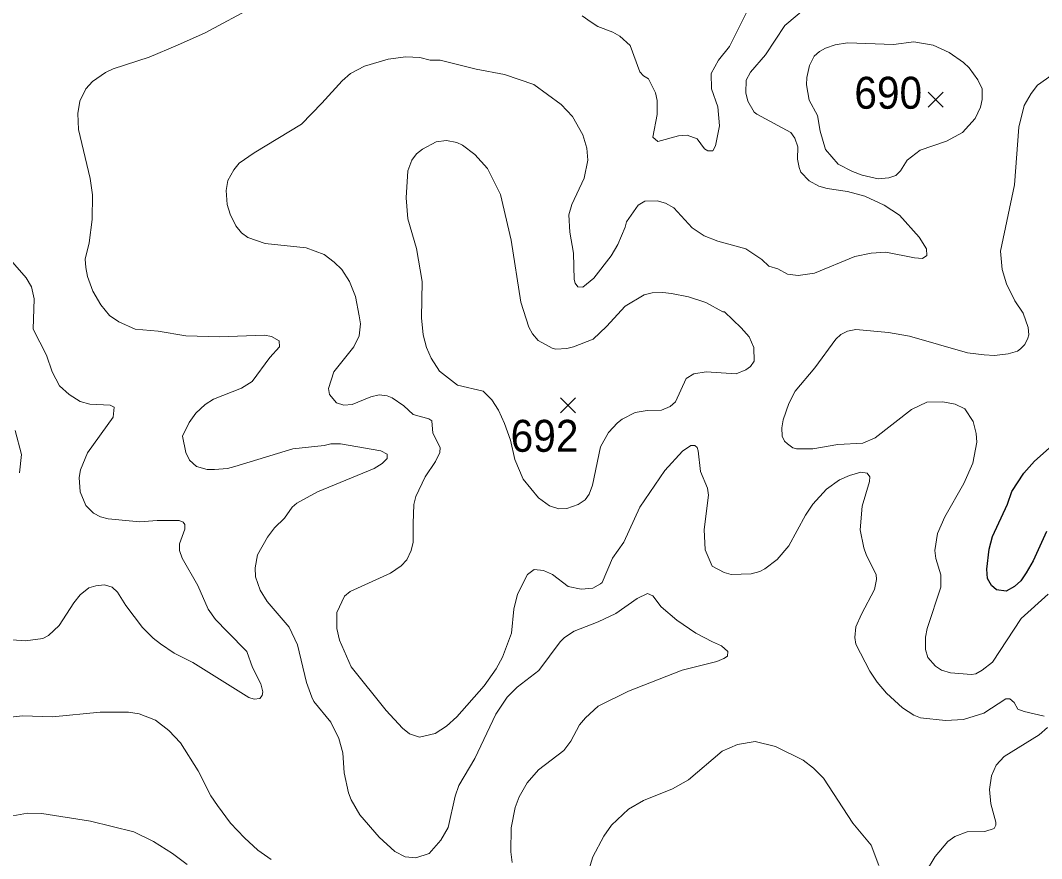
# Model space of a CAD drawing. Extents: x 294.2 to 320.3, y 7482.7 to 7510.7.
# Drawn here: x 301.736 to 304.291, y 7499.438 to 7501.537 of the extents above; entities that cross this region are included whole.
import ezdxf
from ezdxf.enums import TextEntityAlignment as Align

# ---------------------------------------------------------------- set-up
doc = ezdxf.new("R2010")
doc.units = 0
doc.header["$LTSCALE"] = 0.032
for name, color, linetype, lineweight in [('1', 7, 'Continuous', 25), ('2', 7, 'Continuous', 13), ('21', 7, 'Continuous', 25)]:
    doc.layers.add(name, color=color, linetype=linetype, lineweight=lineweight)
doc.layers.add('61', color=7, linetype='Continuous')

msp = doc.modelspace()

# ---------------------------------------------------------------- linework, layer by layer
at = {"layer": '1'}
msp.add_lwpolyline([(304.3035, 7500.2568), (304.2701, 7500.1837), (304.2528, 7500.1538), (304.2394, 7500.1334), (304.2237, 7500.1192), (304.2025, 7500.1074), (304.1789, 7500.1106), (304.1663, 7500.1216), (304.1557, 7500.1389), (304.1541, 7500.1625), (304.1604, 7500.2128), (304.169, 7500.2443), (304.2064, 7500.3253), (304.2166, 7500.3567), (304.2469, 7500.4031), (304.2736, 7500.4329), (304.3255, 7500.4793)], dxfattribs=at)
at = {"layer": '2'}
for points in [[(302.2531, 7501.0754), (302.2506, 7501.1111), (302.2551, 7501.1354), (302.2697, 7501.1622), (302.2838, 7501.1788), (302.3208, 7501.205), (302.4396, 7501.2771), (302.4907, 7501.3294), (302.5411, 7501.3856), (302.5622, 7501.4035), (302.5974, 7501.4219), (302.6565, 7501.4392), (302.7007, 7501.4456), (302.7357, 7501.4439), (302.761, 7501.4373), (302.7863, 7501.4367), (302.8763, 7501.4144), (302.9478, 7501.4016), (303.0206, 7501.376), (303.0889, 7501.3263), (303.1176, 7501.2963), (303.1432, 7501.2503), (303.1534, 7501.2171), (303.1559, 7501.1865), (303.147, 7501.1418), (303.1158, 7501.0754), (303.1087, 7501.0498), (303.1112, 7501.0064), (303.1202, 7500.9541), (303.1215, 7500.8877), (303.124, 7500.8787), (303.1311, 7500.8697), (303.1432, 7500.8691), (303.1713, 7500.8915), (303.2147, 7500.947), (303.2307, 7500.9758), (303.2492, 7501.0192), (303.253, 7501.0319), (303.2817, 7501.0741), (303.299, 7501.0843), (303.3296, 7501.0849), (303.3501, 7501.0792), (303.3711, 7501.0671), (303.4171, 7501.0172), (303.4471, 7500.9974), (303.4816, 7500.9841), (303.5512, 7500.9649), (303.5914, 7500.9381), (303.6093, 7500.9215), (303.6316, 7500.9144), (303.6553, 7500.9011), (303.6821, 7500.8978), (303.723, 7500.9036), (303.8238, 7500.9451), (303.8646, 7500.9537), (303.9017, 7500.956), (303.9732, 7500.9419), (303.9937, 7500.9406), (304.0045, 7500.9476), (304.0032, 7500.9643), (303.9847, 7500.9936), (303.9355, 7501.0492), (303.8979, 7501.0741), (303.8493, 7501.0964), (303.806, 7501.1079), (303.7549, 7501.1156), (303.7344, 7501.122), (303.7102, 7501.1353), (303.6891, 7501.157), (303.6846, 7501.1686), (303.6808, 7501.189), (303.6814, 7501.2197), (303.6738, 7501.2414), (303.6636, 7501.256), (303.5786, 7501.302), (303.5722, 7501.3071), (303.5563, 7501.3346), (303.5512, 7501.355), (303.5525, 7501.3869), (303.5633, 7501.4074), (303.6003, 7501.4501), (303.6489, 7501.5236), (303.7778, 7501.6321)], [(302.8239, 7499.5941), (302.8061, 7499.5162), (302.7882, 7499.4843), (302.7589, 7499.451), (302.7256, 7499.4395), (302.6988, 7499.4421), (302.6732, 7499.4555), (302.6337, 7499.4919), (302.5858, 7499.5475), (302.5641, 7499.5852), (302.557, 7499.603), (302.5462, 7499.6528), (302.543, 7499.7026), (302.5328, 7499.7384), (302.513, 7499.7799), (302.4702, 7499.8316), (302.4651, 7499.8418), (302.4523, 7499.8789), (302.4294, 7499.9734), (302.4089, 7500.0174), (302.3534, 7500.0819), (302.3361, 7500.11), (302.3246, 7500.1432), (302.3234, 7500.1662), (302.3297, 7500.1987), (302.3547, 7500.2428), (302.3719, 7500.2658), (302.3968, 7500.29), (302.416, 7500.3181), (302.4275, 7500.3277), (302.4792, 7500.3564), (302.6209, 7500.4145), (302.6413, 7500.4273), (302.6535, 7500.44), (302.6535, 7500.4503), (302.6382, 7500.4592), (302.5367, 7500.4764), (302.5124, 7500.4764), (302.4958, 7500.4726), (302.4179, 7500.4643), (302.2723, 7500.4196), (302.2545, 7500.4151), (302.2213, 7500.4126), (302.2034, 7500.412), (302.1766, 7500.4196), (302.1593, 7500.4356), (302.1497, 7500.4548), (302.142, 7500.4956), (302.158, 7500.5301), (302.1752, 7500.5531), (302.1983, 7500.5748), (302.2193, 7500.5882), (302.2896, 7500.6156), (302.3163, 7500.6329), (302.3598, 7500.6923), (302.3847, 7500.7197), (302.3834, 7500.7344), (302.3643, 7500.7453), (302.3464, 7500.7484), (302.234, 7500.7446), (302.1497, 7500.7471), (302.0808, 7500.7587), (302.0233, 7500.7637), (301.9825, 7500.7816), (301.9588, 7500.7976), (301.9371, 7500.8244), (301.9173, 7500.8583), (301.9039, 7500.8953), (301.8994, 7500.9183), (301.8981, 7500.9387), (301.9078, 7500.9796), (301.9154, 7501.0383), (301.9167, 7501.0996), (301.9103, 7501.1405), (301.8815, 7501.2631), (301.8797, 7501.3039), (301.8848, 7501.3346), (301.8994, 7501.3652), (301.916, 7501.3837), (301.9486, 7501.4061), (301.9684, 7501.4157), (302.0578, 7501.445), (302.1293, 7501.4744), (302.1983, 7501.5057), (302.3227, 7501.5721)], [(303.1419, 7501.5484), (303.1643, 7501.5319), (303.1809, 7501.5216), (303.2186, 7501.5076), (303.2364, 7501.4974), (303.2619, 7501.4737), (303.2862, 7501.408), (303.2951, 7501.3978), (303.3079, 7501.3901), (303.3252, 7501.355), (303.3296, 7501.3365), (303.3296, 7501.3014), (303.3188, 7501.2439), (303.3309, 7501.2337), (303.3825, 7501.2476), (303.4047, 7501.2497), (303.4292, 7501.24), (303.4481, 7501.2147), (303.4564, 7501.2099), (303.4686, 7501.2099), (303.4758, 7501.2223), (303.4858, 7501.2728), (303.481, 7501.3205), (303.4656, 7501.3652), (303.465, 7501.4041), (303.4829, 7501.4367), (303.5103, 7501.4712), (303.5563, 7501.5632)], [(304.3177, 7501.4007), (304.2816, 7501.3741), (304.265, 7501.3537), (304.2477, 7501.3237), (304.2344, 7501.2695), (304.2235, 7501.1252), (304.189, 7500.9592), (304.1928, 7500.9132), (304.2037, 7500.8774), (304.2247, 7500.8346), (304.2452, 7500.804), (304.2579, 7500.7676), (304.2599, 7500.7497), (304.2573, 7500.7408), (304.2497, 7500.7255), (304.2388, 7500.714), (304.2312, 7500.7088), (304.2082, 7500.7018)], [(302.4511, 7500.9668), (302.3489, 7500.9783), (302.3055, 7500.993), (302.2895, 7501.0045), (302.2748, 7501.0223), (302.2608, 7501.0511), (302.2531, 7501.0754)], [(303.8615, 7500.3941), (303.8551, 7500.403), (303.8391, 7500.4055), (303.8111, 7500.3973), (303.7855, 7500.3864), (303.7536, 7500.3628), (303.7191, 7500.3251), (303.7006, 7500.2977), (303.6591, 7500.2211), (303.6297, 7500.1872), (303.5991, 7500.1636), (303.5863, 7500.1566), (303.5646, 7500.1508), (303.5148, 7500.1495), (303.4969, 7500.154), (303.4675, 7500.17), (303.4496, 7500.2109), (303.4471, 7500.2619), (303.458, 7500.3475), (303.4554, 7500.3654), (303.4381, 7500.4075), (303.4318, 7500.4586), (303.4299, 7500.4669), (303.4241, 7500.472), (303.4133, 7500.472), (303.3928, 7500.458), (303.3488, 7500.4094), (303.2862, 7500.3181), (303.246, 7500.23), (303.2179, 7500.1904), (303.1917, 7500.1291), (303.1879, 7500.1259), (303.1688, 7500.1151), (303.1394, 7500.1125), (303.1068, 7500.1196), (303.0679, 7500.1489), (303.0449, 7500.1597), (303.0219, 7500.1617), (303.0053, 7500.1489), (302.9797, 7500.0998), (302.9708, 7500.0627), (302.9651, 7500.0027), (302.9421, 7499.9427), (302.9268, 7499.9133), (302.8967, 7499.8705), (302.8278, 7499.7927), (302.8022, 7499.7697), (302.7742, 7499.7511), (302.7346, 7499.7422), (302.7096, 7499.7505), (302.6924, 7499.7645), (302.6515, 7499.8086), (302.5634, 7499.9184), (302.5341, 7499.9848), (302.5277, 7500.0142), (302.5277, 7500.0538), (302.5468, 7500.0947), (302.5609, 7500.1068), (302.6624, 7500.1528), (302.6886, 7500.1712), (302.7033, 7500.1859), (302.7141, 7500.2096), (302.7192, 7500.23), (302.7192, 7500.2773), (302.7205, 7500.3245), (302.7256, 7500.3449), (302.7486, 7500.3935), (302.7748, 7500.4324), (302.7856, 7500.4548), (302.7863, 7500.4669), (302.7677, 7500.5033), (302.7652, 7500.5339), (302.7582, 7500.539), (302.7192, 7500.5499), (302.6956, 7500.5716), (302.6662, 7500.592), (302.6541, 7500.5965), (302.6337, 7500.599), (302.6133, 7500.5939), (302.566, 7500.5748), (302.5456, 7500.5735), (302.527, 7500.5793), (302.5092, 7500.6003), (302.5066, 7500.615), (302.52, 7500.6571), (302.5705, 7500.7191), (302.5839, 7500.7472), (302.5871, 7500.7766), (302.5839, 7500.797), (302.5743, 7500.8455), (302.5596, 7500.8825), (302.5405, 7500.9132), (302.5213, 7500.9317), (302.4964, 7500.9502), (302.4511, 7500.9668)], [(301.6938, 7500.9572), (301.7507, 7500.8921), (301.7635, 7500.8698), (301.7704, 7500.8391), (301.7679, 7500.7638), (301.8011, 7500.6987)], [(303.8264, 7500.7625), (303.806, 7500.7586), (303.7893, 7500.7504), (303.7766, 7500.7382), (303.7242, 7500.6667), (303.6751, 7500.608), (303.6591, 7500.5774), (303.645, 7500.5365), (303.6412, 7500.5161), (303.6425, 7500.4956), (303.6482, 7500.4828), (303.6552, 7500.4765), (303.6693, 7500.4662), (303.6783, 7500.4643), (303.7191, 7500.4643), (303.7817, 7500.4746), (303.8443, 7500.4784), (303.8749, 7500.4912), (303.9662, 7500.562), (304.0039, 7500.5805), (304.0447, 7500.5818), (304.0754, 7500.576), (304.0996, 7500.5639), (304.12, 7500.5327), (304.1277, 7500.502), (304.129, 7500.4803), (304.1194, 7500.428), (304.0965, 7500.3769), (304.0492, 7500.2939), (304.0307, 7500.2517), (304.0243, 7500.2096), (304.0268, 7500.1892), (304.0396, 7500.1483), (304.0396, 7500.1177), (304.0051, 7500.0142), (304.0013, 7499.9925), (304.0013, 7499.9619), (304.0071, 7499.9414), (304.0262, 7499.9197), (304.0409, 7499.9101), (304.0639, 7499.9031), (304.1163, 7499.8986), (304.1265, 7499.9005), (304.1431, 7499.9101), (304.1686, 7499.9299), (304.2407, 7500.0391), (304.3078, 7500.0997)], [(304.2082, 7500.7018), (304.1737, 7500.698), (304.1475, 7500.6993), (304.106, 7500.7044), (303.9605, 7500.7459), (303.9081, 7500.7548), (303.8264, 7500.7625)], [(301.8011, 7500.6987), (301.8151, 7500.6565), (301.8337, 7500.622), (301.8579, 7500.5997), (301.8854, 7500.5824), (301.9097, 7500.576), (301.9608, 7500.5729)], [(301.9608, 7500.5729), (301.9703, 7500.5684), (301.9678, 7500.5429), (301.9039, 7500.4535), (301.8866, 7500.4114), (301.8828, 7500.3922), (301.8854, 7500.3564), (301.8994, 7500.3219), (301.9186, 7500.3028), (301.9365, 7500.2938), (301.9556, 7500.2887), (302.0348, 7500.2811), (302.0782, 7500.2849), (302.1331, 7500.2849), (302.1433, 7500.2805), (302.1478, 7500.2741), (302.1471, 7500.2632), (302.1344, 7500.2262), (302.1344, 7500.2096), (302.1408, 7500.1904), (302.1797, 7500.1221), (302.2059, 7500.0627), (302.2244, 7500.0365), (302.2544, 7500.0059), (302.3029, 7499.9561), (302.317, 7499.9165), (302.3374, 7499.8756), (302.3425, 7499.8559), (302.3413, 7499.8463), (302.3349, 7499.8392), (302.3209, 7499.8374), (302.3074, 7499.8412), (302.1676, 7499.9293), (302.121, 7499.9523), (302.0865, 7499.9759), (302.068, 7499.9899), (302.0418, 7500.0168), (301.9997, 7500.0717), (301.9793, 7500.1049), (301.9658, 7500.1176), (301.9467, 7500.1234), (301.925, 7500.1208), (301.9071, 7500.1163), (301.8854, 7500.0985), (301.8694, 7500.0787), (301.833, 7500.0212), (301.8062, 7499.9963), (301.7922, 7499.9893), (301.7488, 7499.9835), (301.7156, 7499.9855)], [(301.7341, 7500.4037), (301.7385, 7500.4497), (301.7232, 7500.5097)], [(303.8774, 7500.1496), (303.8532, 7500.1968), (303.8468, 7500.216), (303.8378, 7500.2607), (303.8423, 7500.3207), (303.8608, 7500.382), (303.8615, 7500.3941)], [(304.2975, 7499.7946), (304.2478, 7499.806), (304.2324, 7499.8124), (304.2229, 7499.8291), (304.212, 7499.838), (304.2018, 7499.838), (304.1469, 7499.8022), (304.0958, 7499.7863), (304.0511, 7499.7837), (303.9886, 7499.7907), (303.9719, 7499.7971), (303.9432, 7499.8156), (303.903, 7499.852), (303.88, 7499.8801), (303.8615, 7499.907), (303.827, 7499.9746), (303.8238, 7499.9912), (303.827, 7500.018), (303.8404, 7500.05), (303.873, 7500.1113), (303.8781, 7500.1368), (303.8774, 7500.1496)], [(302.9669, 7499.4281), (302.9631, 7499.4549), (302.9644, 7499.5149), (302.974, 7499.566), (302.9842, 7499.5928), (303.004, 7499.6273), (303.0321, 7499.6598), (303.0959, 7499.7084), (303.1132, 7499.732), (303.1355, 7499.7729), (303.1502, 7499.7907), (303.1815, 7499.8195), (303.2581, 7499.8571), (303.3922, 7499.9095), (303.4791, 7499.9318), (303.4963, 7499.9388), (303.5052, 7499.9452), (303.5065, 7499.9568), (303.4905, 7499.9708), (303.4676, 7499.9804), (303.426, 7500.0027), (303.3788, 7500.0353), (303.3392, 7500.0685), (303.3188, 7500.0959), (303.3054, 7500.1017), (303.2798, 7500.0889), (303.2262, 7500.0519), (303.1815, 7500.0308), (303.1215, 7500.0078), (303.0978, 7499.9919), (303.087, 7499.9804), (303.0334, 7499.9089)], [(303.0334, 7499.9089), (302.9791, 7499.8673), (302.9542, 7499.8425), (302.9255, 7499.7997), (302.8731, 7499.6886), (302.8335, 7499.6209), (302.8239, 7499.5941)], [(301.6211, 7499.7824), (301.7411, 7499.7952), (301.8165, 7499.7933), (301.9352, 7499.8048), (302.0067, 7499.8048), (302.0335, 7499.8003), (302.0744, 7499.7843), (302.1076, 7499.7588), (302.1363, 7499.7281), (302.181, 7499.6579), (302.2129, 7499.5954), (302.2289, 7499.5711), (302.2615, 7499.527), (302.2965, 7499.49), (302.3298, 7499.4594), (302.3636, 7499.4357)], [(303.9764, 7499.363), (304.0249, 7499.4434), (304.0569, 7499.4804), (304.0741, 7499.4932), (304.1054, 7499.5047), (304.1495, 7499.5059), (304.1724, 7499.513), (304.1769, 7499.5213), (304.1769, 7499.529), (304.1647, 7499.5749), (304.1609, 7499.6107), (304.166, 7499.6452), (304.1775, 7499.672), (304.1979, 7499.6937), (304.2854, 7499.748), (304.3059, 7499.7665)], [(303.1559, 7499.4013), (303.1681, 7499.4421), (303.1962, 7499.4945), (303.2154, 7499.5213), (303.2581, 7499.5621), (303.2952, 7499.5838), (303.368, 7499.6126), (303.4075, 7499.6349), (303.4918, 7499.7071), (303.5301, 7499.7237), (303.5748, 7499.7314), (303.6259, 7499.7186), (303.6949, 7499.6841), (303.721, 7499.6643), (303.7453, 7499.6394), (303.8194, 7499.5264), (303.8646, 7499.4715), (303.8845, 7499.4204)], [(301.6325, 7499.4798), (301.6619, 7499.5156), (301.6811, 7499.5296), (301.7169, 7499.5449), (301.7539, 7499.5513), (301.7896, 7499.5507), (301.911, 7499.5315)], [(301.911, 7499.5315), (302.0195, 7499.5047), (302.0693, 7499.4811), (302.1165, 7499.4504), (302.1536, 7499.423)]]:
    msp.add_lwpolyline(points, dxfattribs=at)
for points in [[(303.9094, 7501.1423), (303.8826, 7501.1398), (303.8423, 7501.1489), (303.818, 7501.1583), (303.7823, 7501.1769), (303.7504, 7501.2133), (303.7376, 7501.2592), (303.7306, 7501.2988), (303.7101, 7501.3371), (303.7031, 7501.3755), (303.7038, 7501.3933), (303.7108, 7501.424), (303.7223, 7501.447), (303.7357, 7501.4584), (303.751, 7501.4674), (303.7753, 7501.4757), (303.806, 7501.4808), (303.9209, 7501.4763), (303.972, 7501.4833), (304.0198, 7501.475), (304.0601, 7501.4565), (304.0958, 7501.4316), (304.1105, 7501.4176), (304.1322, 7501.3875), (304.1424, 7501.3652), (304.1424, 7501.3384), (304.1386, 7501.3193), (304.1252, 7501.2912), (304.0939, 7501.256), (304.0537, 7501.2343), (303.9873, 7501.2114), (303.9553, 7501.1864), (303.9381, 7501.1596), (303.9266, 7501.1481)], [(303.5396, 7500.7669), (303.4982, 7500.8066), (303.4937, 7500.8066), (303.451, 7500.8301), (303.4075, 7500.8449), (303.3654, 7500.8531), (303.3437, 7500.8557), (303.3169, 7500.8544), (303.297, 7500.8493), (303.2492, 7500.8212), (303.2026, 7500.7702), (303.1694, 7500.7389), (303.1202, 7500.7191), (303.1036, 7500.7153), (303.0761, 7500.7133), (303.0666, 7500.7159), (303.0314, 7500.7351), (303.0174, 7500.7516), (303.0085, 7500.7689), (302.9887, 7500.8315), (302.9644, 7500.986), (302.9376, 7501.1009), (302.9051, 7501.166), (302.8731, 7501.2005), (302.8425, 7501.2241), (302.8284, 7501.2311), (302.8023, 7501.2356), (302.7767, 7501.2324), (302.7423, 7501.2145), (302.7275, 7501.2024), (302.7154, 7501.1865), (302.7052, 7501.1596), (302.7013, 7501.092), (302.7058, 7501.0396), (302.7269, 7500.9655), (302.7416, 7500.8825), (302.7397, 7500.7919), (302.7435, 7500.7497), (302.7524, 7500.7178), (302.7639, 7500.691), (302.785, 7500.6584), (302.8297, 7500.6233), (302.8942, 7500.608), (302.9153, 7500.5869), (302.9325, 7500.5608), (302.9472, 7500.5276), (302.9621, 7500.486), (302.9732, 7500.4376), (302.9944, 7500.3877), (303.0321, 7500.3411), (303.0602, 7500.3213), (303.0832, 7500.3137), (303.1036, 7500.3149), (303.1317, 7500.3245), (303.1496, 7500.3366), (303.1592, 7500.3501), (303.1674, 7500.373), (303.1873, 7500.4688), (303.2077, 7500.5046), (303.23, 7500.5288), (303.2415, 7500.5384), (303.2747, 7500.555), (303.3041, 7500.5601), (303.3399, 7500.5607), (303.3622, 7500.5703), (303.375, 7500.5812), (303.4024, 7500.6399), (303.4216, 7500.652), (303.4522, 7500.6565), (303.5269, 7500.6514), (303.5512, 7500.6616), (303.5633, 7500.6705), (303.5722, 7500.6833), (303.5716, 7500.7178), (303.5601, 7500.7446)]]:
    msp.add_lwpolyline(points, close=True, dxfattribs=at)
at = {"layer": '21'}
for p, q in [((304.0074, 7501.3568), (304.0449, 7501.3193)), ((304.0449, 7501.3568), (304.0074, 7501.3193)), ((303.0872, 7500.5917), (303.1247, 7500.5542)), ((303.1247, 7500.5917), (303.0872, 7500.5542))]:
    msp.add_line(p, q, dxfattribs=at)

# ---------------------------------------------------------------- texts
at = {"layer": '61', "width": 0.95}
for s, p in [('690', (303.9077, 7501.3155)), ('692', (303.0476, 7500.4565))]:
    msp.add_text(s, height=0.08, dxfattribs=at).set_placement(p, align=Align.CENTER)

doc.saveas('drawing.dxf')
